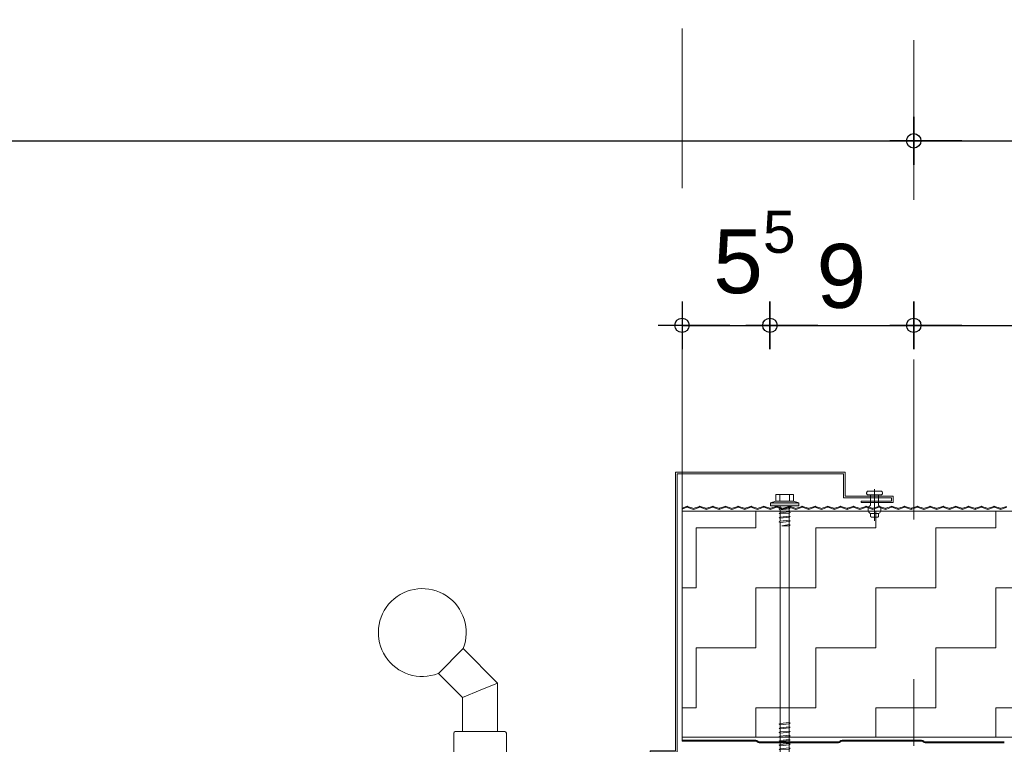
# Model space of a CAD drawing. Header units: metres. Extents: x 1316.5 to 1415.3, y -94.1 to -52.
# Tile 622 of 656: x 1412.464 to 1413.08, y -73.335 to -72.882. Entities that reach past the tile are written whole.
import ezdxf

# ---------------------------------------------------------------- set-up
doc = ezdxf.new("R2010")
doc.units = ezdxf.units.M
doc.header["$PDMODE"] = 65
for name, pattern in [('AUSGEZOGEN', [0]), ('GETRENNT2_S10', [0.045, 0.02, -0.01, 0, -0.005, 0, -0.01]), ('PUNKT2_S9', [0.0015, 0, -0.0015])]:
    doc.linetypes.add(name, pattern=pattern)
doc.layers.add('XR$3$_42143', color=7, linetype='Continuous')
doc.layers.add('XR$3$_42154', color=7, linetype='Continuous')
for name, color, linetype, lineweight in [('XR$3$Maßlinie 1_50', 7, 'AUSGEZOGEN', 25), ('XR$3$Muster', 4, 'AUSGEZOGEN', 13), ('XR$3$SNL_D_BD_FL_250', 7, 'AUSGEZOGEN', 18), ('XR$3$STANDARD_1', 7, 'AUSGEZOGEN', 25), ('XR$3$Wand Mauerwerk nt', 7, 'AUSGEZOGEN', 25), ('XR$3$Wand Mauerwerk tr_1', 42, 'AUSGEZOGEN', 18)]:
    doc.layers.add(name, color=color, linetype=linetype, lineweight=lineweight)
doc.styles.add('ARIAL', font='arial.ttf')
doc.dimstyles.new('DIMSTYLE_27', dxfattribs={"dimtxt": 0.04, "dimasz": 0.03, "dimexe": 0, "dimexo": 1e-06, "dimgap": 0.02, "dimtad": 2, "dimrnd": 0.005, "dimzin": 4, "dimdsep": 46, "dimtxsty": 'ARIAL', "dimblk1": 'ALL_ML_KREIS', "dimblk2": 'ALL_ML_KREIS', "dimsah": 1, "dimcen": 0, "dimse1": 1, "dimse2": 1, "dimclrd": 7, "dimclre": 7, "dimclrt": 7, "dimadec": 0, "dimazin": 0, "dimtfac": 1, "dimtdec": 0, "dimtix": 1, "dimtmove": 2, "dimatfit": 3, "dimfxl": 0, "dimtzin": 0, "dimlwd": 0, "dimlwe": 25, "dimarcsym": 0})
doc.dimstyles.new('DIMSTYLE_35', dxfattribs={"dimtxt": 0.04, "dimasz": 0.03, "dimexe": 0, "dimexo": 1e-06, "dimgap": 0.02, "dimtad": 2, "dimdec": 3, "dimrnd": 0.005, "dimzin": 4, "dimdsep": 46, "dimtxsty": 'ARIAL', "dimblk1": 'ALL_ML_KREIS', "dimblk2": 'ALL_ML_KREIS', "dimsah": 1, "dimcen": 0, "dimse1": 1, "dimse2": 1, "dimclrd": 7, "dimclre": 7, "dimclrt": 7, "dimadec": 0, "dimazin": 0, "dimtfac": 1, "dimtdec": 0, "dimtix": 1, "dimtmove": 2, "dimatfit": 3, "dimfxl": 0, "dimtzin": 0, "dimlwd": 0, "dimlwe": 25, "dimarcsym": 0})
doc.dimstyles.new('DIMSTYLE_5', dxfattribs={"dimtxt": 0.04, "dimasz": 0.03, "dimexe": 0, "dimexo": 1e-06, "dimgap": 0.02, "dimtad": 2, "dimdec": 1, "dimlfac": 100, "dimrnd": 0.5, "dimzin": 4, "dimdsep": 46, "dimtxsty": 'ARIAL', "dimblk1": 'ALL_ML_KREIS', "dimblk2": 'ALL_ML_KREIS', "dimsah": 1, "dimcen": 0, "dimse1": 1, "dimse2": 1, "dimclrd": 7, "dimclre": 7, "dimclrt": 7, "dimadec": 0, "dimazin": 0, "dimtfac": 1, "dimtdec": 0, "dimtix": 1, "dimtmove": 2, "dimatfit": 3, "dimfxl": 0, "dimtvp": 1.2, "dimtzin": 0, "dimlwd": 0, "dimlwe": 25, "dimarcsym": 0})

# ---------------------------------------------------------------- blocks, each defined once
blk = doc.blocks.new('COMPLEXOBJECT_23')
at = {"layer": 'XR$3$STANDARD_1', "linetype": 'AUSGEZOGEN', "lineweight": 35, "transparency": 33554687}
h = blk.add_hatch(color=7, dxfattribs=at)
h.set_gradient(color2=(0, 0, 0), one_color=1)
h.paths.add_polyline_path([(1412.95182, -73.1842), (1412.95182, -73.18611), (1412.93422, -73.1842)], flags=0)
h = blk.add_hatch(color=7, dxfattribs=at)
h.set_gradient(color2=(0, 0, 0), one_color=1)
h.paths.add_polyline_path([(1412.95182, -73.18611), (1412.93422, -73.18611), (1412.93422, -73.1842)], flags=0)
at = {"layer": 'XR$3$STANDARD_1', "color": 7, "linetype": 'AUSGEZOGEN', "lineweight": 13, "transparency": 33554687}
for p, q in [((1412.93752, -73.18324), (1412.93752, -73.17893)), ((1412.93752, -73.17893), (1412.94302, -73.17893)), ((1412.93999, -73.17893), (1412.93999, -73.18324)), ((1412.94302, -73.17893), (1412.94852, -73.17893)), ((1412.94604, -73.17893), (1412.94604, -73.18324)), ((1412.94852, -73.17893), (1412.94852, -73.18324)), ((1412.93422, -73.18419), (1412.93752, -73.18324)), ((1412.95182, -73.18419), (1412.93422, -73.18419)), ((1412.93422, -73.18419), (1412.93422, -73.18611)), ((1412.94852, -73.18324), (1412.93752, -73.18324)), ((1412.95182, -73.18419), (1412.94852, -73.18324)), ((1412.95182, -73.18611), (1412.95182, -73.18419)), ((1412.93422, -73.18611), (1412.95182, -73.18611)), ((1412.93955, -73.18827), (1412.94027, -73.18784)), ((1412.94027, -73.18856), (1412.93955, -73.18827)), ((1412.93955, -73.19091), (1412.94027, -73.19048)), ((1412.94027, -73.1912), (1412.93955, -73.19091)), ((1412.94027, -73.18784), (1412.94027, -73.18611)), ((1412.94027, -73.18784), (1412.94577, -73.18725)), ((1412.94577, -73.18797), (1412.94027, -73.18856)), ((1412.94027, -73.19047), (1412.94027, -73.18856)), ((1412.94027, -73.19048), (1412.94577, -73.18989)), ((1412.94577, -73.19062), (1412.94027, -73.1912)), ((1412.94027, -73.19311), (1412.94027, -73.1912)), ((1412.94577, -73.18611), (1412.94577, -73.18725)), ((1412.94577, -73.18725), (1412.94648, -73.18754)), ((1412.94648, -73.18754), (1412.94577, -73.18797)), ((1412.94577, -73.18797), (1412.94577, -73.18989)), ((1412.94577, -73.18989), (1412.94648, -73.19017)), ((1412.94648, -73.19017), (1412.94577, -73.19062)), ((1412.94577, -73.19061), (1412.94577, -73.19252)), ((1412.93955, -73.19355), (1412.94027, -73.19312)), ((1412.94027, -73.19383), (1412.93955, -73.19355)), ((1412.93955, -73.19618), (1412.94027, -73.19575)), ((1412.94027, -73.19647), (1412.93955, -73.19618)), ((1412.94027, -73.19312), (1412.94577, -73.19252)), ((1412.94577, -73.19325), (1412.94027, -73.19383)), ((1412.94027, -73.19575), (1412.94027, -73.19383)), ((1412.94027, -73.19575), (1412.94577, -73.19516)), ((1412.94577, -73.19589), (1412.94027, -73.19647)), ((1412.94027, -73.34847), (1412.94027, -73.19647)), ((1412.94119, -73.19852), (1412.94577, -73.1978)), ((1412.94577, -73.19252), (1412.94648, -73.19281)), ((1412.94648, -73.19281), (1412.94577, -73.19325)), ((1412.94577, -73.19325), (1412.94577, -73.19516)), ((1412.94577, -73.19516), (1412.94648, -73.19545)), ((1412.94648, -73.19545), (1412.94577, -73.19589)), ((1412.94577, -73.19588), (1412.94577, -73.1978)), ((1412.94577, -73.1978), (1412.94648, -73.19808)), ((1412.94577, -73.19852), (1412.94119, -73.19852)), ((1412.94648, -73.19808), (1412.94577, -73.19852)), ((1412.94577, -73.19852), (1412.94577, -73.34847)), ((1412.93955, -73.32279), (1412.94027, -73.32236)), ((1412.94027, -73.32308), (1412.93955, -73.32279)), ((1412.93955, -73.32543), (1412.94027, -73.325)), ((1412.94027, -73.32572), (1412.93955, -73.32543)), ((1412.94027, -73.32236), (1412.94577, -73.32177)), ((1412.94577, -73.3225), (1412.94027, -73.32308)), ((1412.94027, -73.325), (1412.94027, -73.32308)), ((1412.94027, -73.325), (1412.94577, -73.32441)), ((1412.94577, -73.32514), (1412.94027, -73.32572)), ((1412.94027, -73.32763), (1412.94027, -73.32572)), ((1412.94027, -73.32764), (1412.94577, -73.32705)), ((1412.94577, -73.32177), (1412.94648, -73.32206)), ((1412.94648, -73.32206), (1412.94577, -73.3225)), ((1412.94577, -73.32249), (1412.94577, -73.32441)), ((1412.94577, -73.32441), (1412.94648, -73.3247)), ((1412.94648, -73.3247), (1412.94577, -73.32514)), ((1412.94577, -73.32513), (1412.94577, -73.32705)), ((1412.94577, -73.32705), (1412.94648, -73.32733)), ((1412.94648, -73.32733), (1412.94577, -73.32777)), ((1412.93955, -73.32807), (1412.94027, -73.32764)), ((1412.94027, -73.32835), (1412.93955, -73.32807)), ((1412.93955, -73.33071), (1412.94027, -73.33027)), ((1412.94027, -73.33099), (1412.93955, -73.33071)), ((1412.93955, -73.33334), (1412.94027, -73.33291)), ((1412.94027, -73.33363), (1412.93955, -73.33334)), ((1412.94577, -73.32777), (1412.94027, -73.32835)), ((1412.94027, -73.33027), (1412.94027, -73.32835)), ((1412.94027, -73.33027), (1412.94577, -73.32968)), ((1412.94577, -73.33041), (1412.94027, -73.33099)), ((1412.94027, -73.33291), (1412.94577, -73.33232)), ((1412.94577, -73.33305), (1412.94027, -73.33363)), ((1412.94577, -73.32777), (1412.94577, -73.32968)), ((1412.94577, -73.32968), (1412.94648, -73.32997)), ((1412.94648, -73.32997), (1412.94577, -73.33041)), ((1412.94577, -73.33232), (1412.94648, -73.33261)), ((1412.94648, -73.33261), (1412.94577, -73.33305)), ((1412.94577, -73.33304), (1412.94577, -73.33495)), ((1412.93955, -73.33598), (1412.94027, -73.33555)), ((1412.94027, -73.33627), (1412.93955, -73.33598)), ((1412.93955, -73.33862), (1412.94027, -73.33819)), ((1412.94027, -73.3389), (1412.93955, -73.33862)), ((1412.94027, -73.33554), (1412.94027, -73.33363)), ((1412.94027, -73.33555), (1412.94577, -73.33495)), ((1412.94577, -73.33568), (1412.94027, -73.33627)), ((1412.94027, -73.33819), (1412.94577, -73.33759)), ((1412.94577, -73.33832), (1412.94027, -73.3389)), ((1412.94577, -73.33495), (1412.94648, -73.33524)), ((1412.94648, -73.33524), (1412.94577, -73.33568)), ((1412.94577, -73.33759), (1412.94648, -73.33788)), ((1412.94648, -73.33788), (1412.94577, -73.33832)), ((1412.93955, -73.34126), (1412.94027, -73.34083)), ((1412.94027, -73.34154), (1412.93955, -73.34126)), ((1412.94027, -73.34083), (1412.94577, -73.34023)), ((1412.94577, -73.34096), (1412.94027, -73.34154)), ((1412.94119, -73.34359), (1412.94577, -73.34287)), ((1412.94577, -73.34359), (1412.94119, -73.34359)), ((1412.94362, -73.34677), (1412.94452, -73.34509)), ((1412.94452, -73.34509), (1412.94577, -73.34359)), ((1412.94577, -73.34023), (1412.94648, -73.34052)), ((1412.94648, -73.34052), (1412.94577, -73.34096)), ((1412.94577, -73.34095), (1412.94577, -73.34287)), ((1412.94577, -73.34287), (1412.94648, -73.34315)), ((1412.94648, -73.34315), (1412.94577, -73.34359)), ((1412.94027, -73.34847), (1412.94077, -73.34847)), ((1412.94108, -73.34922), (1412.94027, -73.34847)), ((1412.94077, -73.34847), (1412.94127, -73.34855)), ((1412.942, -73.34986), (1412.94108, -73.34922)), ((1412.94127, -73.34855), (1412.94174, -73.34871)), ((1412.94174, -73.34871), (1412.94195, -73.34882)), ((1412.94195, -73.34882), (1412.94215, -73.34895)), ((1412.94302, -73.35038), (1412.942, -73.34986)), ((1412.94215, -73.34895), (1412.94233, -73.34909)), ((1412.94233, -73.34909), (1412.9425, -73.34925)), ((1412.9425, -73.34925), (1412.94264, -73.34941)), ((1412.94264, -73.34941), (1412.94276, -73.34959)), ((1412.94276, -73.34959), (1412.94289, -73.34984)), ((1412.94289, -73.34984), (1412.94298, -73.35011)), ((1412.94298, -73.35011), (1412.94302, -73.35038)), ((1412.94577, -73.34847), (1412.94302, -73.35038)), ((1412.94302, -73.35038), (1412.94311, -73.34855)), ((1412.94311, -73.34855), (1412.94362, -73.34677))]:
    blk.add_line(p, q, dxfattribs=at)
blk = doc.blocks.new('COMPLEXOBJECT_40')
at = {"layer": 'XR$3$STANDARD_1', "color": 7, "linetype": 'AUSGEZOGEN', "lineweight": 13, "transparency": 33554687}
for p, q in [((1412.99427, -73.17787), (1412.99425, -73.17811)), ((1412.99425, -73.17811), (1412.99427, -73.17834)), ((1412.99432, -73.17765), (1412.99427, -73.17787)), ((1412.99427, -73.17834), (1412.99432, -73.17856)), ((1412.99442, -73.17744), (1412.99432, -73.17765)), ((1412.99432, -73.17856), (1412.99442, -73.17877)), ((1412.99454, -73.17726), (1412.99442, -73.17744)), ((1412.99442, -73.17877), (1412.99454, -73.17895)), ((1412.99469, -73.17711), (1412.99454, -73.17726)), ((1412.99454, -73.17895), (1412.99469, -73.1791)), ((1412.99487, -73.177), (1412.99469, -73.17711)), ((1412.99469, -73.1791), (1412.99487, -73.17921)), ((1412.99505, -73.17693), (1412.99487, -73.177)), ((1412.99487, -73.17921), (1412.99505, -73.17928)), ((1412.99525, -73.17691), (1412.99505, -73.17693)), ((1412.99505, -73.17928), (1412.99525, -73.17931)), ((1412.99525, -73.17691), (1413.00325, -73.17691)), ((1412.99675, -73.17931), (1412.99525, -73.17931)), ((1412.99675, -73.17931), (1413.00175, -73.17931)), ((1412.99675, -73.17931), (1412.99675, -73.18591)), ((1412.99925, -73.17571), (1412.99925, -73.19552)), ((1413.00325, -73.17931), (1413.00175, -73.17931)), ((1413.00175, -73.17931), (1413.00175, -73.18591)), ((1413.00344, -73.17693), (1413.00325, -73.17691)), ((1413.00325, -73.17931), (1413.00344, -73.17928)), ((1413.00363, -73.177), (1413.00344, -73.17693)), ((1413.00344, -73.17928), (1413.00363, -73.17922)), ((1413.00381, -73.17711), (1413.00363, -73.177)), ((1413.00363, -73.17922), (1413.00381, -73.17911)), ((1413.00396, -73.17726), (1413.00381, -73.17711)), ((1413.00381, -73.17911), (1413.00396, -73.17896)), ((1413.00408, -73.17744), (1413.00396, -73.17726)), ((1413.00396, -73.17896), (1413.00408, -73.17878)), ((1413.00417, -73.17765), (1413.00408, -73.17744)), ((1413.00408, -73.17878), (1413.00417, -73.17857)), ((1413.00423, -73.17787), (1413.00417, -73.17765)), ((1413.00417, -73.17857), (1413.00423, -73.17834)), ((1413.00425, -73.17811), (1413.00423, -73.17787)), ((1413.00423, -73.17834), (1413.00425, -73.17811)), ((1412.99531, -73.18767), (1412.99523, -73.18817)), ((1412.99523, -73.18817), (1412.99523, -73.18869)), ((1412.99523, -73.18869), (1412.99531, -73.18919)), ((1412.99547, -73.1872), (1412.99531, -73.18767)), ((1412.99531, -73.18919), (1412.99547, -73.18966)), ((1412.99571, -73.18677), (1412.99547, -73.1872)), ((1412.99547, -73.18966), (1412.99571, -73.19009)), ((1412.996, -73.18641), (1412.99571, -73.18677)), ((1412.99571, -73.19009), (1412.996, -73.19046)), ((1412.99636, -73.18612), (1412.996, -73.18641)), ((1412.996, -73.19046), (1412.99636, -73.19075)), ((1412.99675, -73.18591), (1412.99636, -73.18612)), ((1412.99636, -73.19075), (1412.99675, -73.19095)), ((1412.99674, -73.19251), (1412.99675, -73.19095)), ((1412.99675, -73.19095), (1413.00175, -73.19095)), ((1413.00214, -73.18612), (1413.00175, -73.18591)), ((1413.00175, -73.19095), (1413.00214, -73.19075)), ((1413.00175, -73.19095), (1413.00175, -73.19251)), ((1413.00249, -73.18641), (1413.00214, -73.18612)), ((1413.00214, -73.19075), (1413.00249, -73.19046)), ((1413.00279, -73.18678), (1413.00249, -73.18641)), ((1413.00249, -73.19046), (1413.00279, -73.19009)), ((1413.00302, -73.1872), (1413.00279, -73.18678)), ((1413.00279, -73.19009), (1413.00302, -73.18967)), ((1413.00318, -73.18768), (1413.00302, -73.1872)), ((1413.00302, -73.18967), (1413.00318, -73.18919)), ((1413.00326, -73.18818), (1413.00318, -73.18768)), ((1413.00318, -73.18919), (1413.00326, -73.18869)), ((1413.00326, -73.18869), (1413.00326, -73.18818)), ((1412.99674, -73.19251), (1412.99676, -73.19263)), ((1412.99676, -73.19263), (1412.99678, -73.19274)), ((1412.99678, -73.19274), (1412.99683, -73.19284)), ((1412.99683, -73.19284), (1412.99689, -73.19294)), ((1412.99689, -73.19294), (1412.99697, -73.19301)), ((1412.99697, -73.19301), (1412.99705, -73.19307)), ((1412.99705, -73.19307), (1412.99715, -73.1931)), ((1412.99715, -73.1931), (1412.99725, -73.19311)), ((1413.00125, -73.19311), (1412.99725, -73.19311)), ((1413.00125, -73.19311), (1413.00134, -73.1931)), ((1413.00134, -73.1931), (1413.00144, -73.19307)), ((1413.00144, -73.19307), (1413.00152, -73.19301)), ((1413.00152, -73.19301), (1413.0016, -73.19294)), ((1413.0016, -73.19294), (1413.00166, -73.19285)), ((1413.00166, -73.19285), (1413.00171, -73.19275)), ((1413.00171, -73.19275), (1413.00174, -73.19263)), ((1413.00174, -73.19263), (1413.00175, -73.19251))]:
    blk.add_line(p, q, dxfattribs=at)
blk = doc.blocks.new('COMPLEXOBJECT_41')
at = {"layer": 'XR$3$STANDARD_1', "color": 7, "linetype": 'AUSGEZOGEN', "lineweight": 13, "transparency": 33554687}
for p, q in [((1412.98084, -73.16512), (1412.87477, -73.16512)), ((1412.87477, -73.16512), (1412.87477, -73.33937)), ((1412.97985, -73.16611), (1412.87577, -73.16611)), ((1412.87577, -73.16611), (1412.87577, -73.34038)), ((1412.97985, -73.18112), (1412.97985, -73.16611)), ((1412.98084, -73.18012), (1412.98084, -73.16512)), ((1413.00985, -73.18112), (1412.97985, -73.18112)), ((1413.01084, -73.18012), (1412.98084, -73.18012)), ((1412.99085, -73.18312), (1413.00985, -73.18312)), ((1412.99085, -73.18312), (1412.99085, -73.18411)), ((1412.99085, -73.18411), (1413.01084, -73.18411)), ((1413.00985, -73.18312), (1413.00985, -73.18112)), ((1413.01084, -73.18411), (1413.01084, -73.18012)), ((1412.87477, -73.33937), (1412.85877, -73.33937)), ((1412.85877, -73.33937), (1412.85877, -73.34037)), ((1412.87577, -73.34037), (1412.85877, -73.34037))]:
    blk.add_line(p, q, dxfattribs=at)
blk = doc.blocks.new('ALL_ML_KREIS')
at = {"color": 0, "linetype": 'ByBlock', "lineweight": -2}
for p, q in [((0, -0.5), (0, 0.5)), ((-1, 0), (0.5, 0))]:
    blk.add_line(p, q, dxfattribs=at)
blk.add_circle((0, 0), 0.15, dxfattribs=at)
blk = doc.blocks.new('*D248')
at = {"layer": 'DEFPOINTS', "color": 7, "linetype": 'AUSGEZOGEN', "lineweight": 25, "transparency": 33554687}
for p in [(1411.52377, -72.95765), (1411.52377, -73.72702), (1413.02377, -73.73637)]:
    blk.add_point(p, dxfattribs=at)
at = {"layer": 'XR$3$Maßlinie 1_50', "color": 7, "linetype": 'AUSGEZOGEN', "lineweight": -2, "transparency": 33554687}
blk.add_line((1411.52377, -72.95765), (1413.02377, -72.95765), dxfattribs=at)
at = {"layer": 'XR$3$Maßlinie 1_50', "color": 7, "linetype": 'AUSGEZOGEN', "lineweight": 25, "transparency": 33554687, "xscale": 0.03, "yscale": 0.03, "zscale": 0.03, "rotation": 180}
blk.add_blockref('ALL_ML_KREIS', (1411.52377, -72.95765), dxfattribs=at)
at = {"layer": 'XR$3$Maßlinie 1_50', "color": 7, "linetype": 'AUSGEZOGEN', "lineweight": 25, "transparency": 33554687, "xscale": 0.03, "yscale": 0.03, "zscale": 0.03}
blk.add_blockref('ALL_ML_KREIS', (1413.02377, -72.95765), dxfattribs=at)
at = {"layer": 'XR$3$Maßlinie 1_50', "color": 7, "linetype": 'AUSGEZOGEN', "lineweight": 25, "transparency": 33554687, "insert": (1412.27672, -72.92697), "char_height": 0.04, "width": 0.16, "attachment_point": 5, "style": 'ARIAL'}
blk.add_mtext('\\A1;{\\A1;{1.50\\H0.026400;\\S^ ;}}', dxfattribs=at)
blk = doc.blocks.new('*D249')
at = {"layer": 'DEFPOINTS', "color": 7, "linetype": 'AUSGEZOGEN', "lineweight": 25, "transparency": 33554687}
for p in [(1413.02377, -72.95765), (1414.04377, -73.26842), (1413.02377, -73.73637)]:
    blk.add_point(p, dxfattribs=at)
at = {"layer": 'XR$3$Maßlinie 1_50', "color": 7, "linetype": 'AUSGEZOGEN', "lineweight": -2, "transparency": 33554687}
blk.add_line((1413.02377, -72.95765), (1414.04377, -72.95765), dxfattribs=at)
at = {"layer": 'XR$3$Maßlinie 1_50', "color": 7, "linetype": 'AUSGEZOGEN', "lineweight": 25, "transparency": 33554687, "xscale": 0.03, "yscale": 0.03, "zscale": 0.03, "rotation": 180}
blk.add_blockref('ALL_ML_KREIS', (1413.02377, -72.95765), dxfattribs=at)
at = {"layer": 'XR$3$Maßlinie 1_50', "color": 7, "linetype": 'AUSGEZOGEN', "lineweight": 25, "transparency": 33554687, "xscale": 0.03, "yscale": 0.03, "zscale": 0.03}
blk.add_blockref('ALL_ML_KREIS', (1414.04377, -72.95765), dxfattribs=at)
at = {"layer": 'XR$3$Maßlinie 1_50', "color": 7, "linetype": 'AUSGEZOGEN', "lineweight": 25, "transparency": 33554687, "insert": (1413.53686, -72.92697), "char_height": 0.04, "width": 0.16, "attachment_point": 5, "style": 'ARIAL'}
blk.add_mtext('\\A1;{\\A1;{1.02\\H0.026400;\\S^ ;}}', dxfattribs=at)
blk = doc.blocks.new('*D268')
at = {"layer": 'DEFPOINTS', "color": 7, "linetype": 'AUSGEZOGEN', "lineweight": 25, "transparency": 33554687}
for p in [(1411.66877, -72.70189), (1411.66877, -73.19138), (1412.87877, -73.26588)]:
    blk.add_point(p, dxfattribs=at)
at = {"layer": 'XR$3$Maßlinie 1_50', "color": 7, "linetype": 'AUSGEZOGEN', "lineweight": -2, "transparency": 33554687}
blk.add_line((1411.66877, -72.70189), (1412.87877, -72.70189), dxfattribs=at)
at = {"layer": 'XR$3$Maßlinie 1_50', "color": 7, "linetype": 'AUSGEZOGEN', "lineweight": 25, "transparency": 33554687, "xscale": 0.03, "yscale": 0.03, "zscale": 0.03, "rotation": 180}
blk.add_blockref('ALL_ML_KREIS', (1411.66877, -72.70189), dxfattribs=at)
at = {"layer": 'XR$3$Maßlinie 1_50', "color": 7, "linetype": 'AUSGEZOGEN', "lineweight": 25, "transparency": 33554687, "xscale": 0.03, "yscale": 0.03, "zscale": 0.03}
blk.add_blockref('ALL_ML_KREIS', (1412.87877, -72.70189), dxfattribs=at)
at = {"layer": 'XR$3$Maßlinie 1_50', "color": 7, "linetype": 'AUSGEZOGEN', "lineweight": 25, "transparency": 33554687, "insert": (1412.28052, -72.67189), "char_height": 0.04, "width": 0.16, "attachment_point": 5, "style": 'ARIAL'}
blk.add_mtext('\\A1;{\\A1;{1.21\\H0.026400;\\S^ ;}}', dxfattribs=at)
blk = doc.blocks.new('*D269')
at = {"layer": 'DEFPOINTS', "color": 7, "linetype": 'AUSGEZOGEN', "lineweight": 25, "transparency": 33554687}
for p in [(1412.87877, -72.70189), (1414.03377, -73.21108), (1412.87877, -73.26588)]:
    blk.add_point(p, dxfattribs=at)
at = {"layer": 'XR$3$Maßlinie 1_50', "color": 7, "linetype": 'AUSGEZOGEN', "lineweight": -2, "transparency": 33554687}
blk.add_line((1412.87877, -72.70189), (1414.03377, -72.70189), dxfattribs=at)
at = {"layer": 'XR$3$Maßlinie 1_50', "color": 7, "linetype": 'AUSGEZOGEN', "lineweight": 25, "transparency": 33554687, "xscale": 0.03, "yscale": 0.03, "zscale": 0.03, "rotation": 180}
blk.add_blockref('ALL_ML_KREIS', (1412.87877, -72.70189), dxfattribs=at)
at = {"layer": 'XR$3$Maßlinie 1_50', "color": 7, "linetype": 'AUSGEZOGEN', "lineweight": 25, "transparency": 33554687, "xscale": 0.03, "yscale": 0.03, "zscale": 0.03}
blk.add_blockref('ALL_ML_KREIS', (1414.03377, -72.70189), dxfattribs=at)
at = {"layer": 'XR$3$Maßlinie 1_50', "color": 7, "linetype": 'AUSGEZOGEN', "lineweight": 25, "transparency": 33554687, "insert": (1413.46323, -72.67121), "char_height": 0.04, "width": 0.2, "attachment_point": 5, "style": 'ARIAL'}
blk.add_mtext('\\A1;{\\A1;{1.15\\H0.026400;\\S5^ ;}}', dxfattribs=at)
blk = doc.blocks.new('*D271')
at = {"layer": 'DEFPOINTS', "color": 7, "linetype": 'AUSGEZOGEN', "lineweight": 25, "transparency": 33554687}
for p in [(1412.87877, -73.07314), (1412.87877, -73.20709), (1412.93377, -73.37112)]:
    blk.add_point(p, dxfattribs=at)
at = {"layer": 'XR$3$Maßlinie 1_50', "color": 7, "linetype": 'AUSGEZOGEN', "lineweight": -2, "transparency": 33554687}
blk.add_line((1412.87877, -73.07314), (1412.93377, -73.07314), dxfattribs=at)
at = {"layer": 'XR$3$Maßlinie 1_50', "color": 7, "linetype": 'AUSGEZOGEN', "lineweight": 25, "transparency": 33554687, "xscale": 0.03, "yscale": 0.03, "zscale": 0.03, "rotation": 180}
blk.add_blockref('ALL_ML_KREIS', (1412.87877, -73.07314), dxfattribs=at)
at = {"layer": 'XR$3$Maßlinie 1_50', "color": 7, "linetype": 'AUSGEZOGEN', "lineweight": 25, "transparency": 33554687, "xscale": 0.03, "yscale": 0.03, "zscale": 0.03}
blk.add_blockref('ALL_ML_KREIS', (1412.93377, -73.07314), dxfattribs=at)
at = {"layer": 'XR$3$Maßlinie 1_50', "color": 7, "linetype": 'AUSGEZOGEN', "lineweight": 25, "transparency": 33554687, "insert": (1412.92408, -73.02746), "char_height": 0.04, "width": 0.12, "attachment_point": 5, "style": 'ARIAL'}
blk.add_mtext('\\A1;{\\A1;{5\\H0.026400;\\S5^ ;}}', dxfattribs=at)
blk = doc.blocks.new('*D272')
at = {"layer": 'DEFPOINTS', "color": 7, "linetype": 'AUSGEZOGEN', "lineweight": 25, "transparency": 33554687}
for p in [(1412.93377, -73.07314), (1412.93377, -73.37112), (1413.02377, -73.56126)]:
    blk.add_point(p, dxfattribs=at)
at = {"layer": 'XR$3$Maßlinie 1_50', "color": 7, "linetype": 'AUSGEZOGEN', "lineweight": -2, "transparency": 33554687}
blk.add_line((1412.93377, -73.07314), (1413.02377, -73.07314), dxfattribs=at)
at = {"layer": 'XR$3$Maßlinie 1_50', "color": 7, "linetype": 'AUSGEZOGEN', "lineweight": 25, "transparency": 33554687, "xscale": 0.03, "yscale": 0.03, "zscale": 0.03, "rotation": 180}
blk.add_blockref('ALL_ML_KREIS', (1412.93377, -73.07314), dxfattribs=at)
at = {"layer": 'XR$3$Maßlinie 1_50', "color": 7, "linetype": 'AUSGEZOGEN', "lineweight": 25, "transparency": 33554687, "xscale": 0.03, "yscale": 0.03, "zscale": 0.03}
blk.add_blockref('ALL_ML_KREIS', (1413.02377, -73.07314), dxfattribs=at)
at = {"layer": 'XR$3$Maßlinie 1_50', "color": 7, "linetype": 'AUSGEZOGEN', "lineweight": 25, "transparency": 33554687, "insert": (1412.97846, -73.04246), "char_height": 0.04, "width": 0.12, "attachment_point": 5, "style": 'ARIAL'}
blk.add_mtext('\\A1;{\\A1;{9\\H0.026400;\\S^ ;}}', dxfattribs=at)
blk = doc.blocks.new('*D273')
at = {"layer": 'DEFPOINTS', "color": 7, "linetype": 'AUSGEZOGEN', "lineweight": 25, "transparency": 33554687}
for p in [(1413.02377, -73.07314), (1414.03377, -73.19601), (1413.02377, -73.56126)]:
    blk.add_point(p, dxfattribs=at)
at = {"layer": 'XR$3$Maßlinie 1_50', "color": 7, "linetype": 'AUSGEZOGEN', "lineweight": -2, "transparency": 33554687}
blk.add_line((1413.02377, -73.07314), (1414.03377, -73.07314), dxfattribs=at)
at = {"layer": 'XR$3$Maßlinie 1_50', "color": 7, "linetype": 'AUSGEZOGEN', "lineweight": 25, "transparency": 33554687, "xscale": 0.03, "yscale": 0.03, "zscale": 0.03, "rotation": 180}
blk.add_blockref('ALL_ML_KREIS', (1413.02377, -73.07314), dxfattribs=at)
at = {"layer": 'XR$3$Maßlinie 1_50', "color": 7, "linetype": 'AUSGEZOGEN', "lineweight": 25, "transparency": 33554687, "xscale": 0.03, "yscale": 0.03, "zscale": 0.03}
blk.add_blockref('ALL_ML_KREIS', (1414.03377, -73.07314), dxfattribs=at)
at = {"layer": 'XR$3$Maßlinie 1_50', "color": 7, "linetype": 'AUSGEZOGEN', "lineweight": 25, "transparency": 33554687, "insert": (1413.53552, -73.04246), "char_height": 0.04, "width": 0.16, "attachment_point": 5, "style": 'ARIAL'}
blk.add_mtext('\\A1;{\\A1;{1.01\\H0.026400;\\S^ ;}}', dxfattribs=at)

msp = doc.modelspace()

# ---------------------------------------------------------------- hatches: boundary and pattern name
at = {"layer": 'XR$3$Muster', "linetype": 'AUSGEZOGEN', "lineweight": 13, "transparency": 33554687}
h = msp.add_hatch(dxfattribs=at)
h.set_pattern_fill('MUSTER', color=4, scale=0.0375, angle=90, style=0, pattern_type=2)
h.set_pattern_definition([(90, (-0.075, 0.075), (-0.0375, 0.0375), [0.0375, -0.0375]), (180, (-0.075, 0.075), (-0.0375, -0.0375), [0.0375, -0.0375])])
h.paths.add_polyline_path([(1414.03377, -73.18952), (1412.87877, -73.18952), (1412.87877, -73.33093), (1414.03377, -73.33093)], flags=0)

# ---------------------------------------------------------------- linework, layer by layer
at = {"layer": 'XR$3$_42143', "color": 30, "linetype": 'AUSGEZOGEN', "lineweight": 13, "transparency": 33554687}
for p, q in [((1412.88159, -73.18643), (1412.87877, -73.18746)), ((1412.87877, -73.18813), (1412.8818, -73.18702)), ((1412.87877, -73.33337), (1412.87877, -73.18746)), ((1412.88206, -73.18702), (1412.88538, -73.18823)), ((1412.88559, -73.18764), (1412.88227, -73.18643)), ((1412.8896, -73.18643), (1412.88627, -73.18764)), ((1412.88649, -73.18823), (1412.88981, -73.18702)), ((1412.89006, -73.18702), (1412.89338, -73.18823)), ((1412.8936, -73.18764), (1412.89028, -73.18643)), ((1412.8976, -73.18643), (1412.89428, -73.18764)), ((1412.8945, -73.18823), (1412.89782, -73.18702)), ((1412.89807, -73.18702), (1412.90139, -73.18823)), ((1412.90161, -73.18764), (1412.89829, -73.18643)), ((1412.90561, -73.18643), (1412.90229, -73.18764)), ((1412.90251, -73.18823), (1412.90583, -73.18702)), ((1412.90608, -73.18702), (1412.9094, -73.18823)), ((1412.90962, -73.18764), (1412.9063, -73.18643)), ((1412.91362, -73.18643), (1412.9103, -73.18764)), ((1412.91052, -73.18823), (1412.91384, -73.18702)), ((1412.91409, -73.18702), (1412.91741, -73.18823)), ((1412.91763, -73.18764), (1412.91431, -73.18643)), ((1412.92163, -73.18643), (1412.91831, -73.18764)), ((1412.91852, -73.18823), (1412.92185, -73.18702)), ((1412.9221, -73.18702), (1412.92542, -73.18823)), ((1412.92563, -73.18764), (1412.92231, -73.18643)), ((1412.92964, -73.18643), (1412.92632, -73.18764)), ((1412.92653, -73.18823), (1412.92985, -73.18702)), ((1412.93011, -73.18702), (1412.93343, -73.18823)), ((1412.93364, -73.18764), (1412.93032, -73.18643)), ((1412.93765, -73.18643), (1412.93433, -73.18764)), ((1412.93454, -73.18823), (1412.93786, -73.18702)), ((1412.93812, -73.18702), (1412.94144, -73.18823)), ((1412.94165, -73.18764), (1412.93833, -73.18643)), ((1412.94566, -73.18643), (1412.94234, -73.18764)), ((1412.94255, -73.18823), (1412.94587, -73.18702)), ((1412.94612, -73.18702), (1412.94945, -73.18823)), ((1412.94966, -73.18764), (1412.94634, -73.18643)), ((1412.95367, -73.18643), (1412.95034, -73.18764)), ((1412.95056, -73.18823), (1412.95388, -73.18702)), ((1412.95413, -73.18702), (1412.95745, -73.18823)), ((1412.95767, -73.18764), (1412.95435, -73.18643)), ((1412.96167, -73.18643), (1412.95835, -73.18764)), ((1412.95857, -73.18823), (1412.96189, -73.18702)), ((1412.96214, -73.18702), (1412.96546, -73.18823)), ((1412.96568, -73.18764), (1412.96236, -73.18643)), ((1412.96968, -73.18643), (1412.96636, -73.18764)), ((1412.96658, -73.18823), (1412.9699, -73.18702)), ((1412.97015, -73.18702), (1412.97347, -73.18823)), ((1412.97369, -73.18764), (1412.97037, -73.18643)), ((1412.97769, -73.18643), (1412.97437, -73.18764)), ((1412.97459, -73.18823), (1412.97791, -73.18702)), ((1412.97816, -73.18702), (1412.98148, -73.18823)), ((1412.9817, -73.18764), (1412.97837, -73.18643)), ((1412.9857, -73.18643), (1412.98238, -73.18764)), ((1412.98259, -73.18823), (1412.98592, -73.18702)), ((1412.98617, -73.18702), (1412.98949, -73.18823)), ((1412.9897, -73.18764), (1412.98638, -73.18643)), ((1412.99371, -73.18643), (1412.99039, -73.18764)), ((1412.9906, -73.18823), (1412.99392, -73.18702)), ((1412.99418, -73.18702), (1412.9975, -73.18823)), ((1412.99771, -73.18764), (1412.99439, -73.18643)), ((1413.00172, -73.18643), (1412.9984, -73.18764)), ((1412.99861, -73.18823), (1413.00193, -73.18702)), ((1413.00219, -73.18702), (1413.00551, -73.18823)), ((1413.00572, -73.18764), (1413.0024, -73.18643)), ((1413.00973, -73.18643), (1413.0064, -73.18764)), ((1413.00662, -73.18823), (1413.00994, -73.18702)), ((1413.01019, -73.18702), (1413.01351, -73.18823)), ((1413.01373, -73.18764), (1413.01041, -73.18643)), ((1413.01773, -73.18643), (1413.01441, -73.18764)), ((1413.01463, -73.18823), (1413.01795, -73.18702)), ((1413.0182, -73.18702), (1413.02152, -73.18823)), ((1413.02174, -73.18764), (1413.01842, -73.18643)), ((1413.02574, -73.18643), (1413.02242, -73.18764)), ((1413.02264, -73.18823), (1413.02596, -73.18702)), ((1413.02621, -73.18702), (1413.02953, -73.18823)), ((1413.02975, -73.18764), (1413.02643, -73.18643)), ((1413.03375, -73.18643), (1413.03043, -73.18764)), ((1413.03065, -73.18823), (1413.03397, -73.18702)), ((1413.03422, -73.18702), (1413.03754, -73.18823)), ((1413.03776, -73.18764), (1413.03444, -73.18643)), ((1413.04176, -73.18643), (1413.03844, -73.18764)), ((1413.03865, -73.18823), (1413.04198, -73.18702)), ((1413.04223, -73.18702), (1413.04555, -73.18823)), ((1413.04576, -73.18764), (1413.04244, -73.18643)), ((1413.04977, -73.18643), (1413.04645, -73.18764)), ((1413.04666, -73.18823), (1413.04998, -73.18702)), ((1413.05024, -73.18702), (1413.05356, -73.18823)), ((1413.05377, -73.18764), (1413.05045, -73.18643)), ((1413.05778, -73.18643), (1413.05446, -73.18764)), ((1413.05467, -73.18823), (1413.05799, -73.18702)), ((1413.05825, -73.18702), (1413.06157, -73.18823)), ((1413.06178, -73.18764), (1413.05846, -73.18643)), ((1413.06579, -73.18643), (1413.06247, -73.18764)), ((1413.06268, -73.18823), (1413.066, -73.18702)), ((1413.06625, -73.18702), (1413.06958, -73.18823)), ((1413.06979, -73.18764), (1413.06647, -73.18643)), ((1413.07379, -73.18643), (1413.07047, -73.18764)), ((1413.07069, -73.18823), (1413.07401, -73.18702)), ((1413.07426, -73.18702), (1413.07758, -73.18823)), ((1413.0778, -73.18764), (1413.07448, -73.18643)), ((1413.0818, -73.18643), (1413.07848, -73.18764)), ((1413.0787, -73.18823), (1413.08202, -73.18702)), ((1412.92486, -73.33282), (1412.87877, -73.33282)), ((1412.87877, -73.33337), (1412.92486, -73.33337)), ((1412.92638, -73.33351), (1412.92627, -73.3334)), ((1412.97753, -73.3334), (1412.97742, -73.33351)), ((1413.02862, -73.33282), (1412.97894, -73.33282)), ((1412.97894, -73.33337), (1413.02862, -73.33337)), ((1413.03014, -73.33351), (1413.03004, -73.3334)), ((1412.92588, -73.33379), (1412.92599, -73.3339)), ((1412.97668, -73.33382), (1412.92712, -73.33382)), ((1412.92712, -73.33437), (1412.97668, -73.33437)), ((1412.97781, -73.3339), (1412.97791, -73.33379)), ((1413.02965, -73.33379), (1413.02975, -73.3339)), ((1413.08044, -73.33382), (1413.03088, -73.33382)), ((1413.03088, -73.33437), (1413.08044, -73.33437))]:
    msp.add_line(p, q, dxfattribs=at)
for centre, radius, start, end in [((1412.88193, -73.18737), 0.001, 70.01888, 109.9791), ((1412.88193, -73.18737), 0.00037, 70.01888, 109.9791), ((1412.88593, -73.1867), 0.00163, 250.01888, 289.9791), ((1412.88593, -73.1867), 0.001, 250.01888, 289.9791), ((1412.88994, -73.18737), 0.001, 70.01888, 109.9791), ((1412.88994, -73.18737), 0.00037, 70.01888, 109.9791), ((1412.89394, -73.1867), 0.00163, 250.01888, 289.9791), ((1412.89394, -73.1867), 0.001, 250.01888, 289.9791), ((1412.89795, -73.18737), 0.001, 70.01888, 109.9791), ((1412.89795, -73.18737), 0.00037, 70.01888, 109.9791), ((1412.90195, -73.1867), 0.00163, 250.01888, 289.9791), ((1412.90195, -73.1867), 0.001, 250.01888, 289.9791), ((1412.90596, -73.18737), 0.001, 70.01888, 109.9791), ((1412.90596, -73.18737), 0.00037, 70.01888, 109.9791), ((1412.90996, -73.1867), 0.00163, 250.01888, 289.9791), ((1412.90996, -73.1867), 0.001, 250.01888, 289.9791), ((1412.91396, -73.18737), 0.001, 70.01888, 109.9791), ((1412.91396, -73.18737), 0.00037, 70.01888, 109.9791), ((1412.91797, -73.1867), 0.00163, 250.01888, 289.9791), ((1412.91797, -73.1867), 0.001, 250.01888, 289.9791), ((1412.92197, -73.18737), 0.001, 70.01888, 109.9791), ((1412.92197, -73.18737), 0.00037, 70.01888, 109.9791), ((1412.92598, -73.1867), 0.00163, 250.01888, 289.9791), ((1412.92598, -73.1867), 0.001, 250.01888, 289.9791), ((1412.92998, -73.18737), 0.001, 70.01888, 109.9791), ((1412.92998, -73.18737), 0.00037, 70.01888, 109.9791), ((1412.93399, -73.1867), 0.00163, 250.01888, 289.9791), ((1412.93399, -73.1867), 0.001, 250.01888, 289.9791), ((1412.93799, -73.18737), 0.001, 70.01888, 109.9791), ((1412.93799, -73.18737), 0.00037, 70.01888, 109.9791), ((1412.94199, -73.1867), 0.00163, 250.01888, 289.9791), ((1412.94199, -73.1867), 0.001, 250.01888, 289.9791), ((1412.946, -73.18737), 0.001, 70.01888, 109.9791), ((1412.946, -73.18737), 0.00037, 70.01888, 109.9791), ((1412.95, -73.1867), 0.00163, 250.01888, 289.9791), ((1412.95, -73.1867), 0.001, 250.01888, 289.9791), ((1412.95401, -73.18737), 0.001, 70.01888, 109.9791), ((1412.95401, -73.18737), 0.00037, 70.01888, 109.9791), ((1412.95801, -73.1867), 0.00163, 250.01888, 289.9791), ((1412.95801, -73.1867), 0.001, 250.01888, 289.9791), ((1412.96202, -73.18737), 0.001, 70.01888, 109.9791), ((1412.96202, -73.18737), 0.00037, 70.01888, 109.9791), ((1412.96602, -73.1867), 0.00163, 250.01888, 289.9791), ((1412.96602, -73.1867), 0.001, 250.01888, 289.9791), ((1412.97002, -73.18737), 0.001, 70.01888, 109.9791), ((1412.97002, -73.18737), 0.00037, 70.01888, 109.9791), ((1412.97403, -73.1867), 0.00163, 250.01888, 289.9791), ((1412.97403, -73.1867), 0.001, 250.01888, 289.9791), ((1412.97803, -73.18737), 0.001, 70.01888, 109.9791), ((1412.97803, -73.18737), 0.00037, 70.01888, 109.9791), ((1412.98204, -73.1867), 0.00163, 250.01888, 289.9791), ((1412.98204, -73.1867), 0.001, 250.01888, 289.9791), ((1412.98604, -73.18737), 0.001, 70.01888, 109.9791), ((1412.98604, -73.18737), 0.00037, 70.01888, 109.9791), ((1412.99005, -73.1867), 0.00163, 250.01888, 289.9791), ((1412.99005, -73.1867), 0.001, 250.01888, 289.9791), ((1412.99405, -73.18737), 0.001, 70.01888, 109.9791), ((1412.99405, -73.18737), 0.00037, 70.01888, 109.9791), ((1412.99805, -73.1867), 0.00163, 250.01888, 289.9791), ((1412.99805, -73.1867), 0.001, 250.01888, 289.9791), ((1413.00206, -73.18737), 0.001, 70.01888, 109.9791), ((1413.00206, -73.18737), 0.00037, 70.01888, 109.9791), ((1413.00606, -73.1867), 0.00163, 250.01888, 289.9791), ((1413.00606, -73.1867), 0.001, 250.01888, 289.9791), ((1413.01007, -73.18737), 0.001, 70.01888, 109.9791), ((1413.01007, -73.18737), 0.00037, 70.01888, 109.9791), ((1413.01407, -73.1867), 0.00163, 250.01888, 289.9791), ((1413.01407, -73.1867), 0.001, 250.01888, 289.9791), ((1413.01808, -73.18737), 0.001, 70.01888, 109.9791), ((1413.01808, -73.18737), 0.00037, 70.01888, 109.9791), ((1413.02208, -73.1867), 0.00163, 250.01888, 289.9791), ((1413.02208, -73.1867), 0.001, 250.01888, 289.9791), ((1413.02608, -73.18737), 0.001, 70.01888, 109.9791), ((1413.02608, -73.18737), 0.00037, 70.01888, 109.9791), ((1413.03009, -73.1867), 0.00163, 250.01888, 289.9791), ((1413.03009, -73.1867), 0.001, 250.01888, 289.9791), ((1413.03409, -73.18737), 0.001, 70.01888, 109.9791), ((1413.03409, -73.18737), 0.00037, 70.01888, 109.9791), ((1413.0381, -73.1867), 0.00163, 250.01888, 289.9791), ((1413.0381, -73.1867), 0.001, 250.01888, 289.9791), ((1413.0421, -73.18737), 0.001, 70.01888, 109.9791), ((1413.0421, -73.18737), 0.00037, 70.01888, 109.9791), ((1413.04611, -73.1867), 0.00163, 250.01888, 289.9791), ((1413.04611, -73.1867), 0.001, 250.01888, 289.9791), ((1413.05011, -73.18737), 0.001, 70.01888, 109.9791), ((1413.05011, -73.18737), 0.00037, 70.01888, 109.9791), ((1413.05411, -73.1867), 0.00163, 250.01888, 289.9791), ((1413.05411, -73.1867), 0.001, 250.01888, 289.9791), ((1413.05812, -73.18737), 0.001, 70.01888, 109.9791), ((1413.05812, -73.18737), 0.00037, 70.01888, 109.9791), ((1413.06212, -73.1867), 0.00163, 250.01888, 289.9791), ((1413.06212, -73.1867), 0.001, 250.01888, 289.9791), ((1413.06613, -73.18737), 0.001, 70.01888, 109.9791), ((1413.06613, -73.18737), 0.00037, 70.01888, 109.9791), ((1413.07013, -73.1867), 0.00163, 250.01888, 289.9791), ((1413.07013, -73.1867), 0.001, 250.01888, 289.9791), ((1413.07414, -73.18737), 0.001, 70.01888, 109.9791), ((1413.07414, -73.18737), 0.00037, 70.01888, 109.9791), ((1413.07814, -73.1867), 0.00163, 250.01888, 289.9791), ((1413.07814, -73.1867), 0.001, 250.01888, 289.9791), ((1412.92486, -73.33482), 0.002, 45, 90), ((1412.92486, -73.33482), 0.00145, 45, 90), ((1412.92712, -73.33277), 0.00105, 225, 270), ((1412.97668, -73.33277), 0.00105, 270, 315), ((1412.97894, -73.33482), 0.002, 90, 135), ((1412.97894, -73.33482), 0.00145, 90, 135), ((1413.02862, -73.33482), 0.002, 45, 90), ((1413.02862, -73.33482), 0.00145, 45, 90), ((1413.03088, -73.33277), 0.00105, 225, 270), ((1412.92712, -73.33277), 0.0016, 225, 270), ((1412.97668, -73.33277), 0.0016, 270, 315), ((1413.03088, -73.33277), 0.0016, 225, 270)]:
    msp.add_arc(centre, radius, start, end, dxfattribs=at)
at = {"layer": 'XR$3$_42154', "color": 51, "linetype": 'AUSGEZOGEN', "lineweight": 13, "transparency": 33554687}
for p, q in [((1412.8818, -73.18702), (1412.87877, -73.18813)), ((1412.88538, -73.18823), (1412.88206, -73.18702)), ((1412.88981, -73.18702), (1412.88649, -73.18823)), ((1412.89338, -73.18823), (1412.89006, -73.18702)), ((1412.89782, -73.18702), (1412.8945, -73.18823)), ((1412.90139, -73.18823), (1412.89807, -73.18702)), ((1412.90583, -73.18702), (1412.90251, -73.18823)), ((1412.9094, -73.18823), (1412.90608, -73.18702)), ((1412.91384, -73.18702), (1412.91052, -73.18823)), ((1412.91741, -73.18823), (1412.91409, -73.18702)), ((1412.92185, -73.18702), (1412.91852, -73.18823)), ((1412.92542, -73.18823), (1412.9221, -73.18702)), ((1412.92985, -73.18702), (1412.92653, -73.18823)), ((1412.93343, -73.18823), (1412.93011, -73.18702)), ((1412.93786, -73.18702), (1412.93454, -73.18823)), ((1412.94144, -73.18823), (1412.93812, -73.18702)), ((1412.94587, -73.18702), (1412.94255, -73.18823)), ((1412.94945, -73.18823), (1412.94612, -73.18702)), ((1412.95388, -73.18702), (1412.95056, -73.18823)), ((1412.95745, -73.18823), (1412.95413, -73.18702)), ((1412.96189, -73.18702), (1412.95857, -73.18823)), ((1412.96546, -73.18823), (1412.96214, -73.18702)), ((1412.9699, -73.18702), (1412.96658, -73.18823)), ((1412.97347, -73.18823), (1412.97015, -73.18702)), ((1412.97791, -73.18702), (1412.97459, -73.18823)), ((1412.98148, -73.18823), (1412.97816, -73.18702)), ((1412.98592, -73.18702), (1412.98259, -73.18823)), ((1412.98949, -73.18823), (1412.98617, -73.18702)), ((1412.99392, -73.18702), (1412.9906, -73.18823)), ((1412.9975, -73.18823), (1412.99418, -73.18702)), ((1413.00193, -73.18702), (1412.99861, -73.18823)), ((1413.00551, -73.18823), (1413.00219, -73.18702)), ((1413.00994, -73.18702), (1413.00662, -73.18823)), ((1413.01351, -73.18823), (1413.01019, -73.18702)), ((1413.01795, -73.18702), (1413.01463, -73.18823)), ((1413.02152, -73.18823), (1413.0182, -73.18702)), ((1413.02596, -73.18702), (1413.02264, -73.18823)), ((1413.02953, -73.18823), (1413.02621, -73.18702)), ((1413.03397, -73.18702), (1413.03065, -73.18823)), ((1413.03754, -73.18823), (1413.03422, -73.18702)), ((1413.04198, -73.18702), (1413.03865, -73.18823)), ((1413.04555, -73.18823), (1413.04223, -73.18702)), ((1413.04998, -73.18702), (1413.04666, -73.18823)), ((1413.05356, -73.18823), (1413.05024, -73.18702)), ((1413.05799, -73.18702), (1413.05467, -73.18823)), ((1413.06157, -73.18823), (1413.05825, -73.18702)), ((1413.066, -73.18702), (1413.06268, -73.18823)), ((1413.06958, -73.18823), (1413.06625, -73.18702)), ((1413.07401, -73.18702), (1413.07069, -73.18823)), ((1413.07758, -73.18823), (1413.07426, -73.18702)), ((1413.08202, -73.18702), (1413.0787, -73.18823)), ((1412.87877, -73.33282), (1412.92486, -73.33282)), ((1412.92627, -73.3334), (1412.92638, -73.33351)), ((1412.97742, -73.33351), (1412.97753, -73.3334)), ((1412.97894, -73.33282), (1413.02862, -73.33282)), ((1413.03004, -73.3334), (1413.03014, -73.33351)), ((1412.92712, -73.33382), (1412.97668, -73.33382)), ((1413.03088, -73.33382), (1413.08044, -73.33382))]:
    msp.add_line(p, q, dxfattribs=at)
for centre, radius, start, end in [((1412.88193, -73.18737), 0.00037, 70.01888, 109.9791), ((1412.88593, -73.1867), 0.00163, 250.01888, 289.9791), ((1412.88994, -73.18737), 0.00037, 70.01888, 109.9791), ((1412.89394, -73.1867), 0.00163, 250.01888, 289.9791), ((1412.89795, -73.18737), 0.00037, 70.01888, 109.9791), ((1412.90195, -73.1867), 0.00163, 250.01888, 289.9791), ((1412.90596, -73.18737), 0.00037, 70.01888, 109.9791), ((1412.90996, -73.1867), 0.00163, 250.01888, 289.9791), ((1412.91396, -73.18737), 0.00037, 70.01888, 109.9791), ((1412.91797, -73.1867), 0.00163, 250.01888, 289.9791), ((1412.92197, -73.18737), 0.00037, 70.01888, 109.9791), ((1412.92598, -73.1867), 0.00163, 250.01888, 289.9791), ((1412.92998, -73.18737), 0.00037, 70.01888, 109.9791), ((1412.93399, -73.1867), 0.00163, 250.01888, 289.9791), ((1412.93799, -73.18737), 0.00037, 70.01888, 109.9791), ((1412.94199, -73.1867), 0.00163, 250.01888, 289.9791), ((1412.946, -73.18737), 0.00037, 70.01888, 109.9791), ((1412.95, -73.1867), 0.00163, 250.01888, 289.9791), ((1412.95401, -73.18737), 0.00037, 70.01888, 109.9791), ((1412.95801, -73.1867), 0.00163, 250.01888, 289.9791), ((1412.96202, -73.18737), 0.00037, 70.01888, 109.9791), ((1412.96602, -73.1867), 0.00163, 250.01888, 289.9791), ((1412.97002, -73.18737), 0.00037, 70.01888, 109.9791), ((1412.97403, -73.1867), 0.00163, 250.01888, 289.9791), ((1412.97803, -73.18737), 0.00037, 70.01888, 109.9791), ((1412.98204, -73.1867), 0.00163, 250.01888, 289.9791), ((1412.98604, -73.18737), 0.00037, 70.01888, 109.9791), ((1412.99005, -73.1867), 0.00163, 250.01888, 289.9791), ((1412.99405, -73.18737), 0.00037, 70.01888, 109.9791), ((1412.99805, -73.1867), 0.00163, 250.01888, 289.9791), ((1413.00206, -73.18737), 0.00037, 70.01888, 109.9791), ((1413.00606, -73.1867), 0.00163, 250.01888, 289.9791), ((1413.01007, -73.18737), 0.00037, 70.01888, 109.9791), ((1413.01407, -73.1867), 0.00163, 250.01888, 289.9791), ((1413.01808, -73.18737), 0.00037, 70.01888, 109.9791), ((1413.02208, -73.1867), 0.00163, 250.01888, 289.9791), ((1413.02608, -73.18737), 0.00037, 70.01888, 109.9791), ((1413.03009, -73.1867), 0.00163, 250.01888, 289.9791), ((1413.03409, -73.18737), 0.00037, 70.01888, 109.9791), ((1413.0381, -73.1867), 0.00163, 250.01888, 289.9791), ((1413.0421, -73.18737), 0.00037, 70.01888, 109.9791), ((1413.04611, -73.1867), 0.00163, 250.01888, 289.9791), ((1413.05011, -73.18737), 0.00037, 70.01888, 109.9791), ((1413.05411, -73.1867), 0.00163, 250.01888, 289.9791), ((1413.05812, -73.18737), 0.00037, 70.01888, 109.9791), ((1413.06212, -73.1867), 0.00163, 250.01888, 289.9791), ((1413.06613, -73.18737), 0.00037, 70.01888, 109.9791), ((1413.07013, -73.1867), 0.00163, 250.01888, 289.9791), ((1413.07414, -73.18737), 0.00037, 70.01888, 109.9791), ((1413.07814, -73.1867), 0.00163, 250.01888, 289.9791), ((1412.92486, -73.33482), 0.002, 45, 90), ((1412.92712, -73.33277), 0.00105, 225, 270), ((1412.97668, -73.33277), 0.00105, 270, 315), ((1412.97894, -73.33482), 0.002, 90, 135), ((1413.02862, -73.33482), 0.002, 45, 90), ((1413.03088, -73.33277), 0.00105, 225, 270)]:
    msp.add_arc(centre, radius, start, end, dxfattribs=at)
at = {"layer": 'XR$3$SNL_D_BD_FL_250', "color": 7, "linetype": 'AUSGEZOGEN', "lineweight": 13, "transparency": 33554687}
for p, q in [((1412.74182, -73.27544), (1412.72627, -73.291)), ((1412.76339, -73.29701), (1412.74182, -73.27544)), ((1412.74139, -73.30613), (1412.72627, -73.291)), ((1412.75239, -73.30157), (1412.74139, -73.30613)), ((1412.75239, -73.30157), (1412.76339, -73.29701)), ((1412.76339, -73.32737), (1412.76339, -73.29701)), ((1412.74139, -73.32737), (1412.74139, -73.30613)), ((1412.76789, -73.32737), (1412.73689, -73.32737)), ((1412.73589, -73.34137), (1412.73589, -73.32837)), ((1412.76889, -73.34137), (1412.76889, -73.32837))]:
    msp.add_line(p, q, dxfattribs=at)
for centre, radius, start, end in [((1412.71622, -73.2654), 0.0275, 338.57818, 291.42182), ((1412.73689, -73.32837), 0.001, 90, 180), ((1412.76789, -73.32837), 0.001, 0, 90)]:
    msp.add_arc(centre, radius, start, end, dxfattribs=at)
at = {"layer": 'XR$3$Wand Mauerwerk nt', "color": 7, "linetype": 'AUSGEZOGEN', "lineweight": 13, "transparency": 33554687}
for p, q in [((1414.03377, -73.18952), (1412.87877, -73.18952)), ((1414.03377, -73.33093), (1412.87877, -73.33093))]:
    msp.add_line(p, q, dxfattribs=at)
at = {"layer": 'XR$3$Wand Mauerwerk tr_1', "color": 52, "linetype": 'PUNKT2_S9', "lineweight": 13, "transparency": 33554687}
for p, q in [((1412.87877, -73.18729), (1412.87877, -72.61454)), ((1412.87877, -73.18952), (1412.87877, -73.18746))]:
    msp.add_line(p, q, dxfattribs=at)
at = {"layer": 'XR$3$Wand Mauerwerk tr_1', "color": 7, "linetype": 'GETRENNT2_S10', "lineweight": 13, "transparency": 33554687}
msp.add_line((1413.02377, -72.89458), (1413.02377, -73.33637), dxfattribs=at)

# ---------------------------------------------------------------- block references
at = {"layer": 'XR$3$STANDARD_1', "color": 7, "linetype": 'AUSGEZOGEN', "lineweight": 13, "transparency": 33554687}
for name in ['COMPLEXOBJECT_41', 'COMPLEXOBJECT_23', 'COMPLEXOBJECT_40']:
    msp.add_blockref(name, (0, 0), dxfattribs=at)

# ---------------------------------------------------------------- dimensions: what is measured, and where the dimension line sits
at = {"layer": 'XR$3$Maßlinie 1_50', "color": 7, "linetype": 'AUSGEZOGEN', "lineweight": 25, "transparency": 33554687}
for base, p1, p2, dimstyle, picture, middle in [((1414.03377, -72.70189), (1412.87877, -73.26588), (1414.03377, -73.21108), 'DIMSTYLE_35', '*D269', (1413.46323, -72.67121)), ((1412.87877, -72.70189), (1411.66877, -73.19138), (1412.87877, -73.26588), 'DIMSTYLE_27', '*D268', (1412.28052, -72.67189)), ((1413.02377, -72.95765), (1411.52377, -73.72702), (1413.02377, -73.73637), 'DIMSTYLE_27', '*D248', (1412.27672, -72.92697)), ((1414.04377, -72.95765), (1413.02377, -73.73637), (1414.04377, -73.26842), 'DIMSTYLE_27', '*D249', (1413.53686, -72.92697)), ((1412.93377, -73.07314), (1412.87877, -73.20709), (1412.93377, -73.37112), 'DIMSTYLE_5', '*D271', (1412.92408, -73.02746)), ((1413.02377, -73.07314), (1412.93377, -73.37112), (1413.02377, -73.56126), 'DIMSTYLE_5', '*D272', (1412.97846, -73.04246)), ((1414.03377, -73.07314), (1413.02377, -73.56126), (1414.03377, -73.19601), 'DIMSTYLE_27', '*D273', (1413.53552, -73.04246))]:
    dim = msp.add_linear_dim(base=base, p1=p1, p2=p2, dimstyle=dimstyle, override={"dimpost": '<>', "dimclrd": 7, "dimclre": 7, "dimclrt": 7, "dimlwd": 0, "dimlwe": 25}, dxfattribs=at)
    dim.commit()
    dim.dimension.update_dxf_attribs({"geometry": picture, "text_midpoint": middle, "dimtype": 160})

doc.saveas('drawing.dxf')
